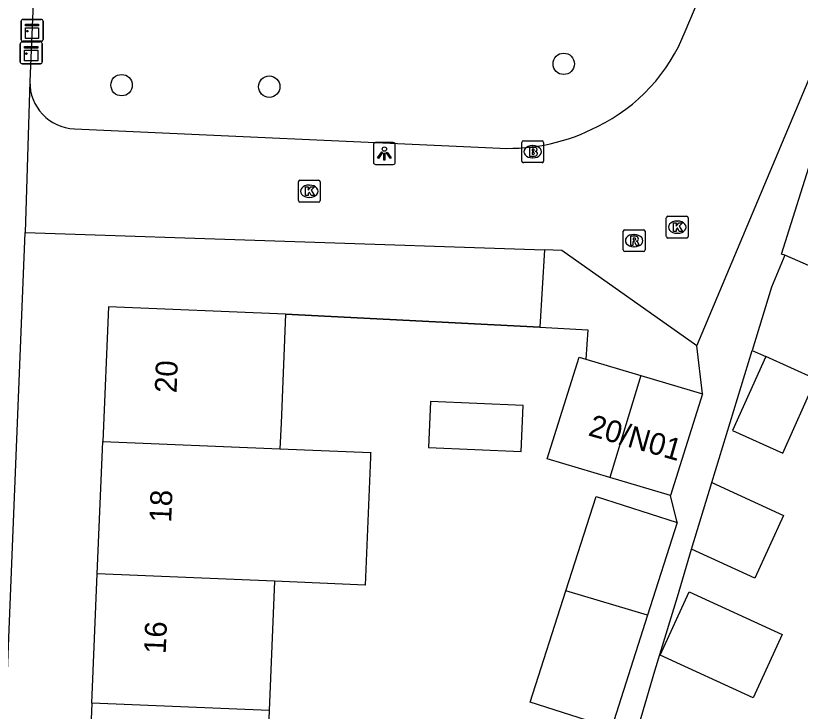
# Model space of a CAD drawing. Extents: x 161355 to 162026, y 386504 to 387459.
# Drawn here: x 161642.93 to 161678.82, y 387097.56 to 387129.36 of the extents above; entities that cross this region are included whole.
import ezdxf

# ---------------------------------------------------------------- set-up
doc = ezdxf.new("R2010")
doc.units = 0
for name, color, linetype in [('IMGEO_Boom', 7, 'Continuous'), ('IMGEO_Brandkraan', 7, 'Continuous'), ('IMGEO_Kast', 7, 'Continuous'), ('IMGEO_Kolk', 7, 'Continuous'), ('IMGEO_Lichtpunt', 7, 'Continuous'), ('IMGEO_Muur', 7, 'Continuous'), ('IMGEO_Pand', 7, 'Continuous'), ('IMGEO_Pand_nummerreeks', 7, 'Continuous'), ('IMGEO_Rijbaan_lokaal_open', 7, 'Continuous'), ('IMGEO_Rioolput', 7, 'Continuous'), ('IMGEO_Voetpad_open', 7, 'Continuous')]:
    doc.layers.add(name, color=color, linetype=linetype)

msp = doc.modelspace()

# ---------------------------------------------------------------- linework, layer by layer
at = {"layer": 'IMGEO_Boom'}
for centre in [(161668.001, 387127.163), (161647.773, 387126.188), (161654.529, 387126.119)]:
    msp.add_circle(centre, 0.489, dxfattribs=at)
at = {"layer": 'IMGEO_Brandkraan'}
for p, q in [((161666.082, 387122.718), (161666.082, 387123.57)), ((161666.157, 387123.644), (161667.009, 387123.644)), ((161666.57, 387123.424), (161666.595, 387123.424)), ((161667.083, 387123.57), (161667.083, 387122.718)), ((161667.009, 387122.644), (161666.157, 387122.644)), ((161666.593, 387122.864), (161666.568, 387122.864))]:
    msp.add_line(p, q, dxfattribs=at)
for points in [[(161666.082, 387122.718), (161666.082, 387123.57)], [(161666.157, 387123.644), (161667.009, 387123.644)], [(161666.43, 387123.344), (161666.43, 387122.944), (161666.643, 387122.944)], [(161666.661, 387123.344), (161666.43, 387123.344)], [(161667.083, 387123.57), (161667.083, 387122.718)], [(161666.609, 387123.263), (161666.555, 387123.263), (161666.555, 387123.187)], [(161666.555, 387123.187), (161666.608, 387123.187)], [(161666.617, 387123.111), (161666.555, 387123.111), (161666.555, 387123.03)], [(161666.555, 387123.03), (161666.617, 387123.03)], [(161667.009, 387122.644), (161666.157, 387122.644)]]:
    msp.add_lwpolyline(points, dxfattribs=at)
for centre, radius, start, end in [((161666.159, 387123.568), 0.0765, 91.552, 178.448), ((161666.159, 387123.568), 0.0765, 91.552, 178.448), ((161666.665, 387123.199), 0.145, 59.4692, 91.5367), ((161667.007, 387123.568), 0.0765, 1.552, 88.448), ((161667.007, 387123.568), 0.0765, 1.552, 88.448), ((161666.61, 387123.225), 0.0379, 267.8285, 90.9355), ((161666.618, 387123.07), 0.0404, 269.8759, 90.5077), ((161666.69, 387123.246), 0.0922, 285.5137, 58.1501), ((161666.695, 387123.054), 0.105, 301.3115, 78.989), ((161666.159, 387122.72), 0.0765, 181.552, 268.448), ((161666.159, 387122.72), 0.0765, 181.552, 268.448), ((161666.649, 387123.195), 0.251, 268.6676, 293.5347), ((161667.007, 387122.72), 0.0765, 271.552, 358.448), ((161667.007, 387122.72), 0.0765, 271.552, 358.448)]:
    msp.add_arc(centre, radius, start, end, dxfattribs=at)
for centre, major_axis, ratio, start_param, end_param in [((161666.569, 387123.144), (-0.387, 0.002), 0.722429, 4.712389, 7.853982), ((161666.594, 387123.144), (-0.39, 0.002), 0.717154, 1.570796, 4.712389)]:
    msp.add_ellipse(centre, major_axis=major_axis, ratio=ratio, start_param=start_param, end_param=end_param, dxfattribs=at)
at = {"layer": 'IMGEO_Kast'}
for p, q in [((161643.183, 387128.268), (161643.183, 387129.109)), ((161643.183, 387129.109), (161643.183, 387128.268)), ((161643.258, 387129.193), (161644.099, 387129.193)), ((161644.099, 387129.193), (161643.258, 387129.193)), ((161644.183, 387129.118), (161644.183, 387128.277)), ((161644.183, 387128.277), (161644.183, 387129.118)), ((161643.142, 387127.243), (161643.142, 387128.084)), ((161643.142, 387128.084), (161643.142, 387127.243)), ((161643.217, 387128.168), (161644.058, 387128.168)), ((161644.058, 387128.168), (161643.217, 387128.168)), ((161644.108, 387128.193), (161643.267, 387128.193)), ((161643.267, 387128.193), (161644.108, 387128.193)), ((161644.142, 387128.093), (161644.142, 387127.252)), ((161644.142, 387127.252), (161644.142, 387128.093)), ((161644.067, 387127.168), (161643.226, 387127.168)), ((161643.226, 387127.168), (161644.067, 387127.168))]:
    msp.add_line(p, q, dxfattribs=at)
for points in [[(161643.378, 387128.983), (161643.978, 387128.983), (161643.978, 387128.898), (161643.378, 387128.898), (161643.378, 387128.983)], [(161643.378, 387128.808), (161643.978, 387128.808), (161643.978, 387128.319), (161643.378, 387128.319), (161643.378, 387128.808)], [(161643.337, 387127.958), (161643.937, 387127.958), (161643.937, 387127.873), (161643.337, 387127.873), (161643.337, 387127.958)], [(161643.337, 387127.783), (161643.937, 387127.783), (161643.937, 387127.294), (161643.337, 387127.294), (161643.337, 387127.783)]]:
    msp.add_lwpolyline(points, dxfattribs=at)
for centre in [(161643.462, 387128.657), (161643.421, 387127.632)]:
    msp.add_circle(centre, 0.0377, dxfattribs=at)
for centre, start, end in [((161643.261, 387129.115), 92.4484, 184.2845), ((161643.261, 387129.115), 92.4484, 184.2845), ((161644.105, 387129.115), 2.4484, 94.2845), ((161644.105, 387129.115), 2.4484, 94.2845), ((161643.22, 387128.09), 92.4484, 184.2845), ((161643.22, 387128.09), 92.4484, 184.2845), ((161643.261, 387128.271), 182.4484, 274.2845), ((161643.261, 387128.271), 182.4484, 274.2845), ((161644.064, 387128.09), 2.4484, 94.2845), ((161644.064, 387128.09), 2.4484, 94.2845), ((161644.105, 387128.271), 272.4484, 4.2845), ((161644.105, 387128.271), 272.4484, 4.2845), ((161643.22, 387127.246), 182.4484, 274.2845), ((161643.22, 387127.246), 182.4484, 274.2845), ((161644.064, 387127.246), 272.4484, 4.2845), ((161644.064, 387127.246), 272.4484, 4.2845)]:
    msp.add_arc(centre, 0.0779, start, end, dxfattribs=at)
at = {"layer": 'IMGEO_Kolk'}
for p, q in [((161655.861, 387120.911), (161655.861, 387121.763)), ((161655.936, 387121.837), (161656.788, 387121.837)), ((161656.349, 387121.617), (161656.374, 387121.617)), ((161656.862, 387121.763), (161656.862, 387120.911)), ((161656.788, 387120.837), (161655.936, 387120.837)), ((161656.372, 387121.057), (161656.347, 387121.057)), ((161672.695, 387119.27), (161672.695, 387120.122)), ((161672.77, 387120.196), (161673.622, 387120.196)), ((161673.696, 387120.122), (161673.696, 387119.27)), ((161673.183, 387119.976), (161673.208, 387119.976)), ((161673.206, 387119.416), (161673.181, 387119.416)), ((161673.622, 387119.196), (161672.77, 387119.196))]:
    msp.add_line(p, q, dxfattribs=at)
for points in [[(161655.861, 387120.911), (161655.861, 387121.763)], [(161655.936, 387121.837), (161656.788, 387121.837)], [(161656.862, 387121.763), (161656.862, 387120.911)], [(161656.182, 387121.537), (161656.305, 387121.537), (161656.305, 387121.386), (161656.435, 387121.537), (161656.599, 387121.537), (161656.453, 387121.386), (161656.606, 387121.137), (161656.454, 387121.137), (161656.369, 387121.301), (161656.305, 387121.234), (161656.305, 387121.137), (161656.182, 387121.137), (161656.182, 387121.537)], [(161656.788, 387120.837), (161655.936, 387120.837)], [(161672.695, 387119.27), (161672.695, 387120.122)], [(161672.77, 387120.196), (161673.622, 387120.196)], [(161673.696, 387120.122), (161673.696, 387119.27)], [(161673.016, 387119.896), (161673.139, 387119.896), (161673.139, 387119.745), (161673.269, 387119.896), (161673.433, 387119.896), (161673.287, 387119.745), (161673.44, 387119.496), (161673.288, 387119.496), (161673.203, 387119.66), (161673.139, 387119.593), (161673.139, 387119.496), (161673.016, 387119.496), (161673.016, 387119.896)], [(161673.622, 387119.196), (161672.77, 387119.196)]]:
    msp.add_lwpolyline(points, dxfattribs=at)
for centre, start, end in [((161655.938, 387121.761), 91.552, 178.448), ((161655.938, 387121.761), 91.552, 178.448), ((161656.786, 387121.761), 1.552, 88.448), ((161656.786, 387121.761), 1.552, 88.448), ((161655.938, 387120.913), 181.552, 268.448), ((161655.938, 387120.913), 181.552, 268.448), ((161656.786, 387120.913), 271.552, 358.448), ((161656.786, 387120.913), 271.552, 358.448), ((161672.772, 387120.12), 91.552, 178.448), ((161672.772, 387120.12), 91.552, 178.448), ((161673.62, 387120.12), 1.552, 88.448), ((161673.62, 387120.12), 1.552, 88.448), ((161672.772, 387119.272), 181.552, 268.448), ((161672.772, 387119.272), 181.552, 268.448), ((161673.62, 387119.272), 271.552, 358.448), ((161673.62, 387119.272), 271.552, 358.448)]:
    msp.add_arc(centre, 0.0765, start, end, dxfattribs=at)
for centre, major_axis, ratio, start_param, end_param in [((161656.348, 387121.337), (-0.387, 0.002), 0.722429, 4.712389, 7.853982), ((161656.373, 387121.337), (-0.39, 0.002), 0.717154, 1.570796, 4.712389), ((161673.182, 387119.696), (-0.387, 0.002), 0.722429, 4.712389, 7.853982), ((161673.207, 387119.696), (-0.39, 0.002), 0.717154, 1.570796, 4.712389)]:
    msp.add_ellipse(centre, major_axis=major_axis, ratio=ratio, start_param=start_param, end_param=end_param, dxfattribs=at)
at = {"layer": 'IMGEO_Lichtpunt'}
for p, q in [((161659.3, 387123.468), (161659.3, 387122.661)), ((161659.3, 387123.468), (161659.3, 387122.661)), ((161660.202, 387123.563), (161659.394, 387123.563)), ((161660.202, 387123.563), (161659.394, 387123.563)), ((161660.296, 387122.661), (161660.296, 387123.468)), ((161660.296, 387122.661), (161660.296, 387123.468)), ((161659.394, 387122.567), (161660.202, 387122.567)), ((161659.394, 387122.567), (161660.202, 387122.567))]:
    msp.add_line(p, q, dxfattribs=at)
for points in [[(161659.674, 387123.132), (161659.713, 387123.104), (161659.525, 387122.842), (161659.487, 387122.869), (161659.674, 387123.132)], [(161659.776, 387123.084), (161659.823, 387123.084), (161659.823, 387122.762), (161659.776, 387122.762), (161659.776, 387123.084)], [(161659.886, 387123.104), (161659.924, 387123.131), (161660.111, 387122.869), (161660.072, 387122.841), (161659.886, 387123.104)]]:
    msp.add_lwpolyline(points, dxfattribs=at)
msp.add_circle((161659.799, 387123.266), 0.0994, dxfattribs=at)
for centre, start, end in [((161659.394, 387123.468), 90, 180), ((161659.394, 387123.468), 90, 180), ((161660.202, 387123.468), 0, 90), ((161660.202, 387123.468), 0, 90), ((161659.394, 387122.661), 180, 270), ((161659.394, 387122.661), 180, 270), ((161660.202, 387122.661), 270, 0), ((161660.202, 387122.661), 270, 360)]:
    msp.add_arc(centre, 0.0946, start, end, dxfattribs=at)
at = {"layer": 'IMGEO_Muur'}
for points in [[(161655.276, 387115.72), (161666.914, 387115.118)], [(161666.914, 387115.118), (161669.102, 387115.005), (161669.02, 387113.66)]]:
    msp.add_lwpolyline(points, dxfattribs=at)
at = {"layer": 'IMGEO_Pand'}
for points in [[(161678.12, 387118.409), (161677.967, 387118.457), (161679.471, 387123.25)], [(161678.12, 387118.409), (161677.511, 387116.946), (161676.618, 387114.055)], [(161684.578, 387115.59), (161678.12, 387118.409)], [(161655.276, 387115.72), (161647.17, 387116.057), (161646.914, 387109.896)], [(161655.276, 387115.72), (161655.069, 387110.725), (161655.021, 387109.56)], [(161676.618, 387114.055), (161677.24, 387113.776)], [(161670.112, 387108.246), (161667.244, 387109.099), (161668.706, 387113.753), (161669.02, 387113.66), (161671.528, 387112.913)], [(161677.24, 387113.776), (161675.724, 387110.396), (161678.017, 387109.367), (161679.533, 387112.748)], [(161679.533, 387112.748), (161677.24, 387113.776)], [(161671.528, 387112.913), (161670.112, 387108.246)], [(161671.528, 387112.913), (161674.352, 387112.073)], [(161674.352, 387112.073), (161672.89, 387107.419)], [(161666.147, 387111.544), (161661.91, 387111.72), (161661.823, 387109.615), (161666.06, 387109.44), (161666.147, 387111.544)], [(161646.663, 387103.839), (161646.914, 387109.896)], [(161646.914, 387109.896), (161655.021, 387109.56)], [(161655.021, 387109.56), (161659.17, 387109.388), (161659.168, 387109.346), (161659.161, 387109.176), (161658.919, 387103.33), (161654.77, 387103.502)], [(161672.89, 387107.419), (161670.112, 387108.246)], [(161673.852, 387104.973), (161674.775, 387108.015)], [(161674.775, 387108.015), (161678.055, 387106.511), (161676.743, 387103.648), (161673.852, 387104.973)], [(161668.1, 387103.069), (161669.481, 387107.381), (161673.197, 387106.191)], [(161673.197, 387106.191), (161671.839, 387101.952)], [(161646.418, 387097.936), (161646.663, 387103.839)], [(161654.77, 387103.502), (161646.663, 387103.839)], [(161654.77, 387103.502), (161654.525, 387097.599)], [(161670.183, 387096.779), (161666.467, 387097.969), (161668.1, 387103.069)], [(161671.839, 387101.952), (161668.1, 387103.069)], [(161672.415, 387100.125), (161673.74, 387103.018), (161677.992, 387101.069), (161676.666, 387098.177), (161672.415, 387100.125)], [(161671.839, 387101.952), (161670.183, 387096.779)], [(161646.418, 387097.936), (161646.169, 387091.93)], [(161654.525, 387097.599), (161646.418, 387097.936)], [(161654.525, 387097.599), (161654.276, 387091.593)]]:
    msp.add_lwpolyline(points, dxfattribs=at)
at = {"layer": 'IMGEO_Rijbaan_lokaal_open'}
for points in [[(161673.556, 387128.642), (161691.486, 387170.924)], [(161674.085, 387114.267), (161680.12, 387128.58)], [(161643.579, 387126.358), (161643.367, 387119.453)], [(161645.62, 387124.185), (161665.09, 387123.307)], [(161643.367, 387119.453), (161667.127, 387118.661)], [(161674.085, 387114.267), (161667.914, 387118.635), (161667.127, 387118.661)]]:
    msp.add_lwpolyline(points, dxfattribs=at)
for centre, radius, start, end in [((161665.972, 387131.616), 8.147, 296.0785, 338.5872), ((161645.716, 387126.32), 2.137, 178.9852, 267.4265), ((161665.484, 387132.068), 8.77, 267.4227, 297.6403)]:
    msp.add_arc(centre, radius, start, end, dxfattribs=at)
at = {"layer": 'IMGEO_Rioolput'}
for p, q in [((161670.721, 387118.652), (161670.721, 387119.504)), ((161670.796, 387119.578), (161671.648, 387119.578)), ((161671.722, 387119.504), (161671.722, 387118.652)), ((161671.209, 387119.358), (161671.234, 387119.358)), ((161671.232, 387118.798), (161671.207, 387118.798)), ((161671.648, 387118.578), (161670.796, 387118.578))]:
    msp.add_line(p, q, dxfattribs=at)
for points in [[(161670.721, 387118.652), (161670.721, 387119.504)], [(161670.796, 387119.578), (161671.648, 387119.578)], [(161671.722, 387119.504), (161671.722, 387118.652)], [(161671.31, 387119.276), (161671.058, 387119.278), (161671.058, 387118.878)], [(161671.058, 387118.878), (161671.182, 387118.878), (161671.182, 387119.04), (161671.193, 387119.04)], [(161671.236, 387119.197), (161671.182, 387119.197), (161671.182, 387119.116)], [(161671.182, 387119.116), (161671.234, 387119.116)], [(161671.24, 387119.011), (161671.311, 387118.878), (161671.451, 387118.878), (161671.386, 387119.004)], [(161671.648, 387118.578), (161670.796, 387118.578)]]:
    msp.add_lwpolyline(points, dxfattribs=at)
for centre, radius, start, end in [((161670.798, 387119.502), 0.0765, 91.552, 178.448), ((161670.798, 387119.502), 0.0765, 91.552, 178.448), ((161671.646, 387119.502), 0.0765, 1.552, 88.448), ((161671.646, 387119.502), 0.0765, 1.552, 88.448), ((161671.192, 387118.987), 0.0533, 26.0293, 88.6989), ((161671.218, 387119.305), 0.19, 274.7715, 282.9687), ((161671.242, 387119.101), 0.0964, 77.0061, 93.1865), ((161671.256, 387119.158), 0.0378, 276.6634, 79.6772), ((161671.309, 387119.166), 0.109, 350.3612, 89.416), ((161671.307, 387119.166), 0.112, 277.5842, 350.9817), ((161671.291, 387118.951), 0.108, 29.5134, 73.7905), ((161670.798, 387118.654), 0.0765, 181.552, 268.448), ((161670.798, 387118.654), 0.0765, 181.552, 268.448), ((161671.646, 387118.654), 0.0765, 271.552, 358.448), ((161671.646, 387118.654), 0.0765, 271.552, 358.448)]:
    msp.add_arc(centre, radius, start, end, dxfattribs=at)
for centre, major_axis, ratio, start_param, end_param in [((161671.208, 387119.078), (-0.387, 0.002), 0.722429, 4.712389, 7.853982), ((161671.233, 387119.078), (-0.39, 0.002), 0.717154, 1.570796, 4.712389)]:
    msp.add_ellipse(centre, major_axis=major_axis, ratio=ratio, start_param=start_param, end_param=end_param, dxfattribs=at)
at = {"layer": 'IMGEO_Voetpad_open'}
for points in [[(161645.129, 387162.959), (161644.703, 387152.9), (161643.579, 387126.358)], [(161640.632, 387052.106), (161643.367, 387119.453)], [(161667.127, 387118.661), (161666.914, 387115.118), (161655.276, 387115.72)], [(161674.352, 387112.073), (161674.085, 387114.267)], [(161674.775, 387108.015), (161676.618, 387114.055)], [(161673.197, 387106.191), (161672.89, 387107.419)], [(161667.787, 387084.473), (161672.174, 387099.414), (161673.2, 387102.796), (161673.852, 387104.973)]]:
    msp.add_lwpolyline(points, dxfattribs=at)

# ---------------------------------------------------------------- texts
at = {"layer": 'IMGEO_Pand_nummerreeks'}
for s, rotation, p in [('20', 87.6241, (161650.289, 387112.095)), ('20/N01', 343.9868, (161669.078, 387110.184)), ('18', 87.6224, (161650.043, 387106.177)), ('16', 87.6241, (161649.793, 387100.166))]:
    msp.add_text(s, height=1, rotation=rotation, dxfattribs=at).set_placement(p)

doc.saveas('drawing.dxf')
